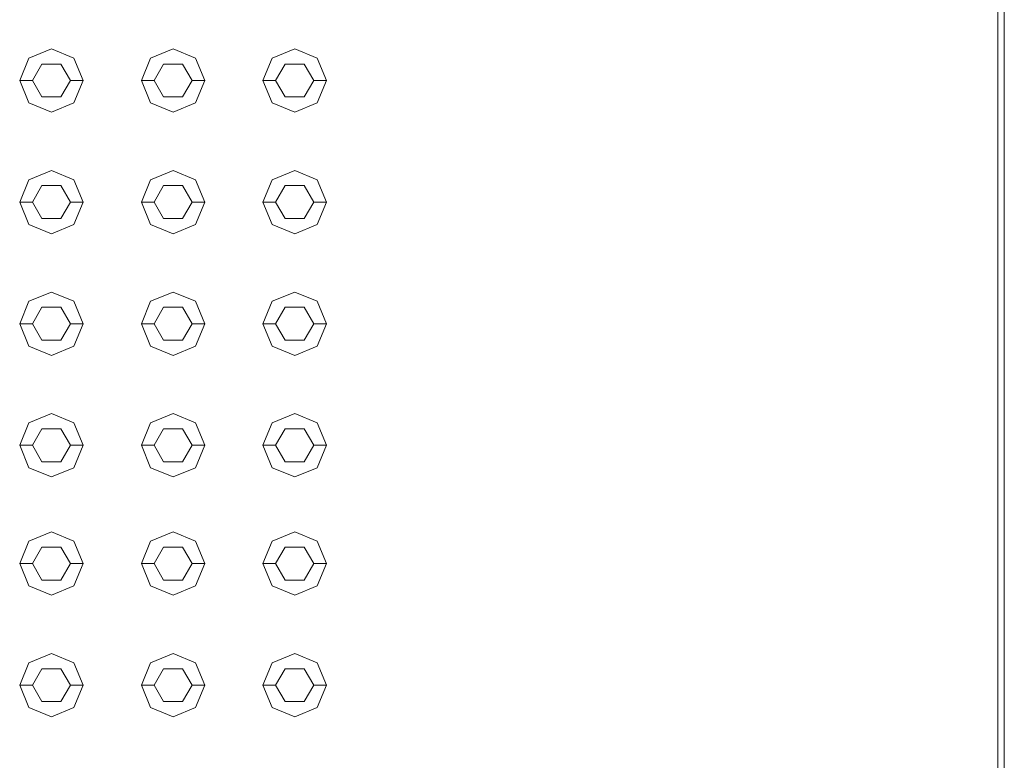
# Model space of a CAD drawing. Header units: millimetres. Extents: x 2 to 902, y -447 to 199.
# Tile 677 of 1056: x 22.515 to 23.292, y 167.746 to 168.331. Entities that reach past the tile are written whole.
import ezdxf

# ---------------------------------------------------------------- set-up
doc = ezdxf.new("R2010")
doc.units = ezdxf.units.MM
doc.header["$MEASUREMENT"] = 0
for name, color, linetype, lineweight in [('IFC-Elemento construtivo genérico-Contorno', 253, 'Continuous', 5), ('IFC-Escada-Contorno', 32, 'Continuous', 5), ('IFC-Laje-Contorno', 134, 'Continuous', 5), ('IFC-Lance de escada-Contorno', 32, 'Continuous', 5)]:
    doc.layers.add(name, color=color, linetype=linetype, lineweight=lineweight)

msp = doc.modelspace()

# ---------------------------------------------------------------- linework, layer by layer
at = {"layer": 'IFC-Elemento construtivo genérico-Contorno', "color": 7, "lineweight": 5}
for p, q in [((22.52251, 168.30046), (22.54018, 168.30779)), ((22.52251, 168.30046), (22.54018, 168.30779)), ((22.54018, 168.30779), (22.55786, 168.30046)), ((22.54018, 168.30779), (22.55786, 168.30046)), ((22.61851, 168.30046), (22.63618, 168.30779)), ((22.61851, 168.30046), (22.63618, 168.30779)), ((22.63618, 168.30779), (22.65386, 168.30046)), ((22.63618, 168.30779), (22.65386, 168.30046)), ((22.71451, 168.30046), (22.73218, 168.30779)), ((22.71451, 168.30046), (22.73218, 168.30779)), ((22.73218, 168.30779), (22.74986, 168.30046)), ((22.73218, 168.30779), (22.74986, 168.30046)), ((22.51518, 168.28279), (22.52251, 168.30046)), ((22.51518, 168.28279), (22.52251, 168.30046)), ((22.55786, 168.30046), (22.56518, 168.28279)), ((22.55786, 168.30046), (22.56518, 168.28279)), ((22.61118, 168.28279), (22.61851, 168.30046)), ((22.61118, 168.28279), (22.61851, 168.30046)), ((22.65386, 168.30046), (22.66118, 168.28279)), ((22.65386, 168.30046), (22.66118, 168.28279)), ((22.70718, 168.28279), (22.71451, 168.30046)), ((22.70718, 168.28279), (22.71451, 168.30046)), ((22.74986, 168.30046), (22.75718, 168.28279)), ((22.74986, 168.30046), (22.75718, 168.28279)), ((22.52518, 168.28279), (22.53268, 168.29578)), ((22.52518, 168.28279), (22.53268, 168.29578)), ((22.53268, 168.29578), (22.54768, 168.29578)), ((22.53268, 168.29578), (22.54768, 168.29578)), ((22.54768, 168.29578), (22.55518, 168.28279)), ((22.54768, 168.29578), (22.55518, 168.28279)), ((22.62118, 168.28279), (22.62868, 168.29578)), ((22.62118, 168.28279), (22.62868, 168.29578)), ((22.62868, 168.29578), (22.64368, 168.29578)), ((22.62868, 168.29578), (22.64368, 168.29578)), ((22.64368, 168.29578), (22.65118, 168.28279)), ((22.64368, 168.29578), (22.65118, 168.28279)), ((22.71718, 168.28279), (22.72468, 168.29578)), ((22.71718, 168.28279), (22.72468, 168.29578)), ((22.72468, 168.29578), (22.73968, 168.29578)), ((22.72468, 168.29578), (22.73968, 168.29578)), ((22.73968, 168.29578), (22.74718, 168.28279)), ((22.73968, 168.29578), (22.74718, 168.28279)), ((22.51518, 168.28279), (22.52518, 168.28279)), ((22.51518, 168.28279), (22.52251, 168.26511)), ((22.51518, 168.28279), (22.52518, 168.28279)), ((22.51518, 168.28279), (22.52251, 168.26511)), ((22.52518, 168.28279), (22.53268, 168.2698)), ((22.52518, 168.28279), (22.53268, 168.2698)), ((22.54768, 168.2698), (22.55518, 168.28279)), ((22.54768, 168.2698), (22.55518, 168.28279)), ((22.55518, 168.28279), (22.56518, 168.28279)), ((22.55518, 168.28279), (22.56518, 168.28279)), ((22.55786, 168.26511), (22.56518, 168.28279)), ((22.55786, 168.26511), (22.56518, 168.28279)), ((22.61118, 168.28279), (22.62118, 168.28279)), ((22.61118, 168.28279), (22.61851, 168.26511)), ((22.61118, 168.28279), (22.62118, 168.28279)), ((22.61118, 168.28279), (22.61851, 168.26511)), ((22.62118, 168.28279), (22.62868, 168.2698)), ((22.62118, 168.28279), (22.62868, 168.2698)), ((22.64368, 168.2698), (22.65118, 168.28279)), ((22.64368, 168.2698), (22.65118, 168.28279)), ((22.65118, 168.28279), (22.66118, 168.28279)), ((22.65118, 168.28279), (22.66118, 168.28279)), ((22.65386, 168.26511), (22.66118, 168.28279)), ((22.65386, 168.26511), (22.66118, 168.28279)), ((22.70718, 168.28279), (22.71718, 168.28279)), ((22.70718, 168.28279), (22.71451, 168.26511)), ((22.70718, 168.28279), (22.71718, 168.28279)), ((22.70718, 168.28279), (22.71451, 168.26511)), ((22.71718, 168.28279), (22.72468, 168.2698)), ((22.71718, 168.28279), (22.72468, 168.2698)), ((22.73968, 168.2698), (22.74718, 168.28279)), ((22.73968, 168.2698), (22.74718, 168.28279)), ((22.74718, 168.28279), (22.75718, 168.28279)), ((22.74718, 168.28279), (22.75718, 168.28279)), ((22.74986, 168.26511), (22.75718, 168.28279)), ((22.74986, 168.26511), (22.75718, 168.28279)), ((22.53268, 168.2698), (22.54768, 168.2698)), ((22.53268, 168.2698), (22.54768, 168.2698)), ((22.62868, 168.2698), (22.64368, 168.2698)), ((22.62868, 168.2698), (22.64368, 168.2698)), ((22.72468, 168.2698), (22.73968, 168.2698)), ((22.72468, 168.2698), (22.73968, 168.2698)), ((22.52251, 168.26511), (22.54018, 168.25779)), ((22.52251, 168.26511), (22.54018, 168.25779)), ((22.54018, 168.25779), (22.55786, 168.26511)), ((22.54018, 168.25779), (22.55786, 168.26511)), ((22.61851, 168.26511), (22.63618, 168.25779)), ((22.61851, 168.26511), (22.63618, 168.25779)), ((22.63618, 168.25779), (22.65386, 168.26511)), ((22.63618, 168.25779), (22.65386, 168.26511)), ((22.71451, 168.26511), (22.73218, 168.25779)), ((22.71451, 168.26511), (22.73218, 168.25779)), ((22.73218, 168.25779), (22.74986, 168.26511)), ((22.73218, 168.25779), (22.74986, 168.26511)), ((22.52251, 168.20447), (22.54018, 168.21179)), ((22.52251, 168.20447), (22.54018, 168.21179)), ((22.54018, 168.21179), (22.55786, 168.20447)), ((22.54018, 168.21179), (22.55786, 168.20447)), ((22.61851, 168.20447), (22.63618, 168.21179)), ((22.61851, 168.20447), (22.63618, 168.21179)), ((22.63618, 168.21179), (22.65386, 168.20447)), ((22.63618, 168.21179), (22.65386, 168.20447)), ((22.71451, 168.20447), (22.73218, 168.21179)), ((22.71451, 168.20447), (22.73218, 168.21179)), ((22.73218, 168.21179), (22.74986, 168.20447)), ((22.73218, 168.21179), (22.74986, 168.20447)), ((22.51518, 168.18679), (22.52251, 168.20447)), ((22.51518, 168.18679), (22.52251, 168.20447)), ((22.52518, 168.18679), (22.53268, 168.19978)), ((22.52518, 168.18679), (22.53268, 168.19978)), ((22.53268, 168.19978), (22.54768, 168.19978)), ((22.53268, 168.19978), (22.54768, 168.19978)), ((22.54768, 168.19978), (22.55518, 168.18679)), ((22.54768, 168.19978), (22.55518, 168.18679)), ((22.55786, 168.20447), (22.56518, 168.18679)), ((22.55786, 168.20447), (22.56518, 168.18679)), ((22.61118, 168.18679), (22.61851, 168.20447)), ((22.61118, 168.18679), (22.61851, 168.20447)), ((22.62118, 168.18679), (22.62868, 168.19978)), ((22.62118, 168.18679), (22.62868, 168.19978)), ((22.62868, 168.19978), (22.64368, 168.19978)), ((22.62868, 168.19978), (22.64368, 168.19978)), ((22.64368, 168.19978), (22.65118, 168.18679)), ((22.64368, 168.19978), (22.65118, 168.18679)), ((22.65386, 168.20447), (22.66118, 168.18679)), ((22.65386, 168.20447), (22.66118, 168.18679)), ((22.70718, 168.18679), (22.71451, 168.20447)), ((22.70718, 168.18679), (22.71451, 168.20447)), ((22.71718, 168.18679), (22.72468, 168.19978)), ((22.71718, 168.18679), (22.72468, 168.19978)), ((22.72468, 168.19978), (22.73968, 168.19978)), ((22.72468, 168.19978), (22.73968, 168.19978)), ((22.73968, 168.19978), (22.74718, 168.18679)), ((22.73968, 168.19978), (22.74718, 168.18679)), ((22.74986, 168.20447), (22.75718, 168.18679)), ((22.74986, 168.20447), (22.75718, 168.18679)), ((22.51518, 168.18679), (22.52518, 168.18679)), ((22.51518, 168.18679), (22.52251, 168.16912)), ((22.51518, 168.18679), (22.52518, 168.18679)), ((22.51518, 168.18679), (22.52251, 168.16912)), ((22.52518, 168.18679), (22.53268, 168.1738)), ((22.52518, 168.18679), (22.53268, 168.1738)), ((22.54768, 168.1738), (22.55518, 168.18679)), ((22.54768, 168.1738), (22.55518, 168.18679)), ((22.55518, 168.18679), (22.56518, 168.18679)), ((22.55518, 168.18679), (22.56518, 168.18679)), ((22.55786, 168.16912), (22.56518, 168.18679)), ((22.55786, 168.16912), (22.56518, 168.18679)), ((22.61118, 168.18679), (22.62118, 168.18679)), ((22.61118, 168.18679), (22.61851, 168.16912)), ((22.61118, 168.18679), (22.62118, 168.18679)), ((22.61118, 168.18679), (22.61851, 168.16912)), ((22.62118, 168.18679), (22.62868, 168.1738)), ((22.62118, 168.18679), (22.62868, 168.1738)), ((22.64368, 168.1738), (22.65118, 168.18679)), ((22.64368, 168.1738), (22.65118, 168.18679)), ((22.65118, 168.18679), (22.66118, 168.18679)), ((22.65118, 168.18679), (22.66118, 168.18679)), ((22.65386, 168.16912), (22.66118, 168.18679)), ((22.65386, 168.16912), (22.66118, 168.18679)), ((22.70718, 168.18679), (22.71718, 168.18679)), ((22.70718, 168.18679), (22.71451, 168.16912)), ((22.70718, 168.18679), (22.71718, 168.18679)), ((22.70718, 168.18679), (22.71451, 168.16912)), ((22.71718, 168.18679), (22.72468, 168.1738)), ((22.71718, 168.18679), (22.72468, 168.1738)), ((22.73968, 168.1738), (22.74718, 168.18679)), ((22.73968, 168.1738), (22.74718, 168.18679)), ((22.74718, 168.18679), (22.75718, 168.18679)), ((22.74718, 168.18679), (22.75718, 168.18679)), ((22.74986, 168.16912), (22.75718, 168.18679)), ((22.74986, 168.16912), (22.75718, 168.18679)), ((22.52251, 168.16912), (22.54018, 168.16179)), ((22.52251, 168.16912), (22.54018, 168.16179)), ((22.53268, 168.1738), (22.54768, 168.1738)), ((22.53268, 168.1738), (22.54768, 168.1738)), ((22.54018, 168.16179), (22.55786, 168.16912)), ((22.54018, 168.16179), (22.55786, 168.16912)), ((22.61851, 168.16912), (22.63618, 168.16179)), ((22.61851, 168.16912), (22.63618, 168.16179)), ((22.62868, 168.1738), (22.64368, 168.1738)), ((22.62868, 168.1738), (22.64368, 168.1738)), ((22.63618, 168.16179), (22.65386, 168.16912)), ((22.63618, 168.16179), (22.65386, 168.16912)), ((22.71451, 168.16912), (22.73218, 168.16179)), ((22.71451, 168.16912), (22.73218, 168.16179)), ((22.72468, 168.1738), (22.73968, 168.1738)), ((22.72468, 168.1738), (22.73968, 168.1738)), ((22.73218, 168.16179), (22.74986, 168.16912)), ((22.73218, 168.16179), (22.74986, 168.16912)), ((22.52251, 168.10847), (22.54018, 168.11579)), ((22.52251, 168.10847), (22.54018, 168.11579)), ((22.54018, 168.11579), (22.55786, 168.10847)), ((22.54018, 168.11579), (22.55786, 168.10847)), ((22.61851, 168.10847), (22.63618, 168.11579)), ((22.61851, 168.10847), (22.63618, 168.11579)), ((22.63618, 168.11579), (22.65386, 168.10847)), ((22.63618, 168.11579), (22.65386, 168.10847)), ((22.71451, 168.10847), (22.73218, 168.11579)), ((22.71451, 168.10847), (22.73218, 168.11579)), ((22.73218, 168.11579), (22.74986, 168.10847)), ((22.73218, 168.11579), (22.74986, 168.10847)), ((22.51518, 168.09079), (22.52251, 168.10847)), ((22.51518, 168.09079), (22.52251, 168.10847)), ((22.55786, 168.10847), (22.56518, 168.09079)), ((22.55786, 168.10847), (22.56518, 168.09079)), ((22.61118, 168.09079), (22.61851, 168.10847)), ((22.61118, 168.09079), (22.61851, 168.10847)), ((22.65386, 168.10847), (22.66118, 168.09079)), ((22.65386, 168.10847), (22.66118, 168.09079)), ((22.70718, 168.09079), (22.71451, 168.10847)), ((22.70718, 168.09079), (22.71451, 168.10847)), ((22.74986, 168.10847), (22.75718, 168.09079)), ((22.74986, 168.10847), (22.75718, 168.09079)), ((22.52518, 168.09079), (22.53268, 168.10378)), ((22.52518, 168.09079), (22.53268, 168.10378)), ((22.53268, 168.10378), (22.54768, 168.10378)), ((22.53268, 168.10378), (22.54768, 168.10378)), ((22.54768, 168.10378), (22.55518, 168.09079)), ((22.54768, 168.10378), (22.55518, 168.09079)), ((22.62118, 168.09079), (22.62868, 168.10378)), ((22.62118, 168.09079), (22.62868, 168.10378)), ((22.62868, 168.10378), (22.64368, 168.10378)), ((22.62868, 168.10378), (22.64368, 168.10378)), ((22.64368, 168.10378), (22.65118, 168.09079)), ((22.64368, 168.10378), (22.65118, 168.09079)), ((22.71718, 168.09079), (22.72468, 168.10378)), ((22.71718, 168.09079), (22.72468, 168.10378)), ((22.72468, 168.10378), (22.73968, 168.10378)), ((22.72468, 168.10378), (22.73968, 168.10378)), ((22.73968, 168.10378), (22.74718, 168.09079)), ((22.73968, 168.10378), (22.74718, 168.09079)), ((22.51518, 168.09079), (22.52518, 168.09079)), ((22.51518, 168.09079), (22.52251, 168.07311)), ((22.51518, 168.09079), (22.52518, 168.09079)), ((22.51518, 168.09079), (22.52251, 168.07311)), ((22.52518, 168.09079), (22.53268, 168.0778)), ((22.52518, 168.09079), (22.53268, 168.0778)), ((22.54768, 168.0778), (22.55518, 168.09079)), ((22.54768, 168.0778), (22.55518, 168.09079)), ((22.55518, 168.09079), (22.56518, 168.09079)), ((22.55518, 168.09079), (22.56518, 168.09079)), ((22.55786, 168.07311), (22.56518, 168.09079)), ((22.55786, 168.07311), (22.56518, 168.09079)), ((22.61118, 168.09079), (22.62118, 168.09079)), ((22.61118, 168.09079), (22.61851, 168.07311)), ((22.61118, 168.09079), (22.62118, 168.09079)), ((22.61118, 168.09079), (22.61851, 168.07311)), ((22.62118, 168.09079), (22.62868, 168.0778)), ((22.62118, 168.09079), (22.62868, 168.0778)), ((22.64368, 168.0778), (22.65118, 168.09079)), ((22.64368, 168.0778), (22.65118, 168.09079)), ((22.65118, 168.09079), (22.66118, 168.09079)), ((22.65118, 168.09079), (22.66118, 168.09079)), ((22.65386, 168.07311), (22.66118, 168.09079)), ((22.65386, 168.07311), (22.66118, 168.09079)), ((22.70718, 168.09079), (22.71718, 168.09079)), ((22.70718, 168.09079), (22.71451, 168.07311)), ((22.70718, 168.09079), (22.71718, 168.09079)), ((22.70718, 168.09079), (22.71451, 168.07311)), ((22.71718, 168.09079), (22.72468, 168.0778)), ((22.71718, 168.09079), (22.72468, 168.0778)), ((22.73968, 168.0778), (22.74718, 168.09079)), ((22.73968, 168.0778), (22.74718, 168.09079)), ((22.74718, 168.09079), (22.75718, 168.09079)), ((22.74718, 168.09079), (22.75718, 168.09079)), ((22.74986, 168.07311), (22.75718, 168.09079)), ((22.74986, 168.07311), (22.75718, 168.09079)), ((22.53268, 168.0778), (22.54768, 168.0778)), ((22.53268, 168.0778), (22.54768, 168.0778)), ((22.62868, 168.0778), (22.64368, 168.0778)), ((22.62868, 168.0778), (22.64368, 168.0778)), ((22.72468, 168.0778), (22.73968, 168.0778)), ((22.72468, 168.0778), (22.73968, 168.0778)), ((22.52251, 168.07311), (22.54018, 168.06579)), ((22.52251, 168.07311), (22.54018, 168.06579)), ((22.54018, 168.06579), (22.55786, 168.07311)), ((22.54018, 168.06579), (22.55786, 168.07311)), ((22.61851, 168.07311), (22.63618, 168.06579)), ((22.61851, 168.07311), (22.63618, 168.06579)), ((22.63618, 168.06579), (22.65386, 168.07311)), ((22.63618, 168.06579), (22.65386, 168.07311)), ((22.71451, 168.07311), (22.73218, 168.06579)), ((22.71451, 168.07311), (22.73218, 168.06579)), ((22.73218, 168.06579), (22.74986, 168.07311)), ((22.73218, 168.06579), (22.74986, 168.07311)), ((22.52251, 168.01246), (22.54018, 168.01979)), ((22.52251, 168.01246), (22.54018, 168.01979)), ((22.54018, 168.01979), (22.55786, 168.01246)), ((22.54018, 168.01979), (22.55786, 168.01246)), ((22.61851, 168.01246), (22.63618, 168.01979)), ((22.61851, 168.01246), (22.63618, 168.01979)), ((22.63618, 168.01979), (22.65386, 168.01246)), ((22.63618, 168.01979), (22.65386, 168.01246)), ((22.71451, 168.01246), (22.73218, 168.01979)), ((22.71451, 168.01246), (22.73218, 168.01979)), ((22.73218, 168.01979), (22.74986, 168.01246)), ((22.73218, 168.01979), (22.74986, 168.01246)), ((22.51518, 167.99479), (22.52251, 168.01246)), ((22.51518, 167.99479), (22.52251, 168.01246)), ((22.55786, 168.01246), (22.56518, 167.99479)), ((22.55786, 168.01246), (22.56518, 167.99479)), ((22.61118, 167.99479), (22.61851, 168.01246)), ((22.61118, 167.99479), (22.61851, 168.01246)), ((22.65386, 168.01246), (22.66118, 167.99479)), ((22.65386, 168.01246), (22.66118, 167.99479)), ((22.70718, 167.99479), (22.71451, 168.01246)), ((22.70718, 167.99479), (22.71451, 168.01246)), ((22.74986, 168.01246), (22.75718, 167.99479)), ((22.74986, 168.01246), (22.75718, 167.99479)), ((22.52518, 167.99479), (22.53268, 168.00778)), ((22.52518, 167.99479), (22.53268, 168.00778)), ((22.53268, 168.00778), (22.54768, 168.00778)), ((22.53268, 168.00778), (22.54768, 168.00778)), ((22.54768, 168.00778), (22.55518, 167.99479)), ((22.54768, 168.00778), (22.55518, 167.99479)), ((22.62118, 167.99479), (22.62868, 168.00778)), ((22.62118, 167.99479), (22.62868, 168.00778)), ((22.62868, 168.00778), (22.64368, 168.00778)), ((22.62868, 168.00778), (22.64368, 168.00778)), ((22.64368, 168.00778), (22.65118, 167.99479)), ((22.64368, 168.00778), (22.65118, 167.99479)), ((22.71718, 167.99479), (22.72468, 168.00778)), ((22.71718, 167.99479), (22.72468, 168.00778)), ((22.72468, 168.00778), (22.73968, 168.00778)), ((22.72468, 168.00778), (22.73968, 168.00778)), ((22.73968, 168.00778), (22.74718, 167.99479)), ((22.73968, 168.00778), (22.74718, 167.99479)), ((22.51518, 167.99479), (22.52518, 167.99479)), ((22.51518, 167.99479), (22.52251, 167.97711)), ((22.51518, 167.99479), (22.52518, 167.99479)), ((22.51518, 167.99479), (22.52251, 167.97711)), ((22.52518, 167.99479), (22.53268, 167.9818)), ((22.52518, 167.99479), (22.53268, 167.9818)), ((22.54768, 167.9818), (22.55518, 167.99479)), ((22.54768, 167.9818), (22.55518, 167.99479)), ((22.55518, 167.99479), (22.56518, 167.99479)), ((22.55518, 167.99479), (22.56518, 167.99479)), ((22.55786, 167.97711), (22.56518, 167.99479)), ((22.55786, 167.97711), (22.56518, 167.99479)), ((22.61118, 167.99479), (22.62118, 167.99479)), ((22.61118, 167.99479), (22.61851, 167.97711)), ((22.61118, 167.99479), (22.62118, 167.99479)), ((22.61118, 167.99479), (22.61851, 167.97711)), ((22.62118, 167.99479), (22.62868, 167.9818)), ((22.62118, 167.99479), (22.62868, 167.9818)), ((22.64368, 167.9818), (22.65118, 167.99479)), ((22.64368, 167.9818), (22.65118, 167.99479)), ((22.65118, 167.99479), (22.66118, 167.99479)), ((22.65118, 167.99479), (22.66118, 167.99479)), ((22.65386, 167.97711), (22.66118, 167.99479)), ((22.65386, 167.97711), (22.66118, 167.99479)), ((22.70718, 167.99479), (22.71718, 167.99479)), ((22.70718, 167.99479), (22.71451, 167.97711)), ((22.70718, 167.99479), (22.71718, 167.99479)), ((22.70718, 167.99479), (22.71451, 167.97711)), ((22.71718, 167.99479), (22.72468, 167.9818)), ((22.71718, 167.99479), (22.72468, 167.9818)), ((22.73968, 167.9818), (22.74718, 167.99479)), ((22.73968, 167.9818), (22.74718, 167.99479)), ((22.74718, 167.99479), (22.75718, 167.99479)), ((22.74718, 167.99479), (22.75718, 167.99479)), ((22.74986, 167.97711), (22.75718, 167.99479)), ((22.74986, 167.97711), (22.75718, 167.99479)), ((22.53268, 167.9818), (22.54768, 167.9818)), ((22.53268, 167.9818), (22.54768, 167.9818)), ((22.62868, 167.9818), (22.64368, 167.9818)), ((22.62868, 167.9818), (22.64368, 167.9818)), ((22.72468, 167.9818), (22.73968, 167.9818)), ((22.72468, 167.9818), (22.73968, 167.9818)), ((22.52251, 167.97711), (22.54018, 167.96979)), ((22.52251, 167.97711), (22.54018, 167.96979)), ((22.54018, 167.96979), (22.55786, 167.97711)), ((22.54018, 167.96979), (22.55786, 167.97711)), ((22.61851, 167.97711), (22.63618, 167.96979)), ((22.61851, 167.97711), (22.63618, 167.96979)), ((22.63618, 167.96979), (22.65386, 167.97711)), ((22.63618, 167.96979), (22.65386, 167.97711)), ((22.71451, 167.97711), (22.73218, 167.96979)), ((22.71451, 167.97711), (22.73218, 167.96979)), ((22.73218, 167.96979), (22.74986, 167.97711)), ((22.73218, 167.96979), (22.74986, 167.97711)), ((22.52251, 167.91905), (22.54018, 167.92637)), ((22.52251, 167.91905), (22.54018, 167.92637)), ((22.54018, 167.92637), (22.55786, 167.91905)), ((22.54018, 167.92637), (22.55786, 167.91905)), ((22.61851, 167.91905), (22.63618, 167.92637)), ((22.61851, 167.91905), (22.63618, 167.92637)), ((22.63618, 167.92637), (22.65386, 167.91905)), ((22.63618, 167.92637), (22.65386, 167.91905)), ((22.71451, 167.91905), (22.73218, 167.92637)), ((22.71451, 167.91905), (22.73218, 167.92637)), ((22.73218, 167.92637), (22.74986, 167.91905)), ((22.73218, 167.92637), (22.74986, 167.91905)), ((22.51518, 167.90137), (22.52251, 167.91905)), ((22.51518, 167.90137), (22.52251, 167.91905)), ((22.55786, 167.91905), (22.56518, 167.90137)), ((22.55786, 167.91905), (22.56518, 167.90137)), ((22.61118, 167.90137), (22.61851, 167.91905)), ((22.61118, 167.90137), (22.61851, 167.91905)), ((22.65386, 167.91905), (22.66118, 167.90137)), ((22.65386, 167.91905), (22.66118, 167.90137)), ((22.70718, 167.90137), (22.71451, 167.91905)), ((22.70718, 167.90137), (22.71451, 167.91905)), ((22.74986, 167.91905), (22.75718, 167.90137)), ((22.74986, 167.91905), (22.75718, 167.90137)), ((22.52518, 167.90137), (22.53268, 167.91436)), ((22.52518, 167.90137), (22.53268, 167.91436)), ((22.53268, 167.91436), (22.54768, 167.91436)), ((22.53268, 167.91436), (22.54768, 167.91436)), ((22.54768, 167.91436), (22.55518, 167.90137)), ((22.54768, 167.91436), (22.55518, 167.90137)), ((22.62118, 167.90137), (22.62868, 167.91436)), ((22.62118, 167.90137), (22.62868, 167.91436)), ((22.62868, 167.91436), (22.64368, 167.91436)), ((22.62868, 167.91436), (22.64368, 167.91436)), ((22.64368, 167.91436), (22.65118, 167.90137)), ((22.64368, 167.91436), (22.65118, 167.90137)), ((22.71718, 167.90137), (22.72468, 167.91436)), ((22.71718, 167.90137), (22.72468, 167.91436)), ((22.72468, 167.91436), (22.73968, 167.91436)), ((22.72468, 167.91436), (22.73968, 167.91436)), ((22.73968, 167.91436), (22.74718, 167.90137)), ((22.73968, 167.91436), (22.74718, 167.90137)), ((22.51518, 167.90137), (22.52518, 167.90137)), ((22.51518, 167.90137), (22.52251, 167.8837)), ((22.51518, 167.90137), (22.52518, 167.90137)), ((22.51518, 167.90137), (22.52251, 167.8837)), ((22.52518, 167.90137), (22.53268, 167.88838)), ((22.52518, 167.90137), (22.53268, 167.88838)), ((22.54768, 167.88838), (22.55518, 167.90137)), ((22.54768, 167.88838), (22.55518, 167.90137)), ((22.55518, 167.90137), (22.56518, 167.90137)), ((22.55518, 167.90137), (22.56518, 167.90137)), ((22.55786, 167.8837), (22.56518, 167.90137)), ((22.55786, 167.8837), (22.56518, 167.90137)), ((22.61118, 167.90137), (22.62118, 167.90137)), ((22.61118, 167.90137), (22.61851, 167.8837)), ((22.61118, 167.90137), (22.62118, 167.90137)), ((22.61118, 167.90137), (22.61851, 167.8837)), ((22.62118, 167.90137), (22.62868, 167.88838)), ((22.62118, 167.90137), (22.62868, 167.88838)), ((22.64368, 167.88838), (22.65118, 167.90137)), ((22.64368, 167.88838), (22.65118, 167.90137)), ((22.65118, 167.90137), (22.66118, 167.90137)), ((22.65118, 167.90137), (22.66118, 167.90137)), ((22.65386, 167.8837), (22.66118, 167.90137)), ((22.65386, 167.8837), (22.66118, 167.90137)), ((22.70718, 167.90137), (22.71718, 167.90137)), ((22.70718, 167.90137), (22.71451, 167.8837)), ((22.70718, 167.90137), (22.71718, 167.90137)), ((22.70718, 167.90137), (22.71451, 167.8837)), ((22.71718, 167.90137), (22.72468, 167.88838)), ((22.71718, 167.90137), (22.72468, 167.88838)), ((22.73968, 167.88838), (22.74718, 167.90137)), ((22.73968, 167.88838), (22.74718, 167.90137)), ((22.74718, 167.90137), (22.75718, 167.90137)), ((22.74718, 167.90137), (22.75718, 167.90137)), ((22.74986, 167.8837), (22.75718, 167.90137)), ((22.74986, 167.8837), (22.75718, 167.90137)), ((22.53268, 167.88838), (22.54768, 167.88838)), ((22.53268, 167.88838), (22.54768, 167.88838)), ((22.62868, 167.88838), (22.64368, 167.88838)), ((22.62868, 167.88838), (22.64368, 167.88838)), ((22.72468, 167.88838), (22.73968, 167.88838)), ((22.72468, 167.88838), (22.73968, 167.88838)), ((22.52251, 167.8837), (22.54018, 167.87637)), ((22.52251, 167.8837), (22.54018, 167.87637)), ((22.54018, 167.87637), (22.55786, 167.8837)), ((22.54018, 167.87637), (22.55786, 167.8837)), ((22.61851, 167.8837), (22.63618, 167.87637)), ((22.61851, 167.8837), (22.63618, 167.87637)), ((22.63618, 167.87637), (22.65386, 167.8837)), ((22.63618, 167.87637), (22.65386, 167.8837)), ((22.71451, 167.8837), (22.73218, 167.87637)), ((22.71451, 167.8837), (22.73218, 167.87637)), ((22.73218, 167.87637), (22.74986, 167.8837)), ((22.73218, 167.87637), (22.74986, 167.8837)), ((22.52251, 167.82305), (22.54018, 167.83037)), ((22.52251, 167.82305), (22.54018, 167.83037)), ((22.54018, 167.83037), (22.55786, 167.82305)), ((22.54018, 167.83037), (22.55786, 167.82305)), ((22.61851, 167.82305), (22.63618, 167.83037)), ((22.61851, 167.82305), (22.63618, 167.83037)), ((22.63618, 167.83037), (22.65386, 167.82305)), ((22.63618, 167.83037), (22.65386, 167.82305)), ((22.71451, 167.82305), (22.73218, 167.83037)), ((22.71451, 167.82305), (22.73218, 167.83037)), ((22.73218, 167.83037), (22.74986, 167.82305)), ((22.73218, 167.83037), (22.74986, 167.82305)), ((22.51518, 167.80537), (22.52251, 167.82305)), ((22.51518, 167.80537), (22.52251, 167.82305)), ((22.52518, 167.80537), (22.53268, 167.81836)), ((22.52518, 167.80537), (22.53268, 167.81836)), ((22.53268, 167.81836), (22.54768, 167.81836)), ((22.53268, 167.81836), (22.54768, 167.81836)), ((22.54768, 167.81836), (22.55518, 167.80537)), ((22.54768, 167.81836), (22.55518, 167.80537)), ((22.55786, 167.82305), (22.56518, 167.80537)), ((22.55786, 167.82305), (22.56518, 167.80537)), ((22.61118, 167.80537), (22.61851, 167.82305)), ((22.61118, 167.80537), (22.61851, 167.82305)), ((22.62118, 167.80537), (22.62868, 167.81836)), ((22.62118, 167.80537), (22.62868, 167.81836)), ((22.62868, 167.81836), (22.64368, 167.81836)), ((22.62868, 167.81836), (22.64368, 167.81836)), ((22.64368, 167.81836), (22.65118, 167.80537)), ((22.64368, 167.81836), (22.65118, 167.80537)), ((22.65386, 167.82305), (22.66118, 167.80537)), ((22.65386, 167.82305), (22.66118, 167.80537)), ((22.70718, 167.80537), (22.71451, 167.82305)), ((22.70718, 167.80537), (22.71451, 167.82305)), ((22.71718, 167.80537), (22.72468, 167.81836)), ((22.71718, 167.80537), (22.72468, 167.81836)), ((22.72468, 167.81836), (22.73968, 167.81836)), ((22.72468, 167.81836), (22.73968, 167.81836)), ((22.73968, 167.81836), (22.74718, 167.80537)), ((22.73968, 167.81836), (22.74718, 167.80537)), ((22.74986, 167.82305), (22.75718, 167.80537)), ((22.74986, 167.82305), (22.75718, 167.80537)), ((22.51518, 167.80537), (22.52518, 167.80537)), ((22.51518, 167.80537), (22.52251, 167.78769)), ((22.51518, 167.80537), (22.52518, 167.80537)), ((22.51518, 167.80537), (22.52251, 167.78769)), ((22.52518, 167.80537), (22.53268, 167.79238)), ((22.52518, 167.80537), (22.53268, 167.79238)), ((22.54768, 167.79238), (22.55518, 167.80537)), ((22.54768, 167.79238), (22.55518, 167.80537)), ((22.55518, 167.80537), (22.56518, 167.80537)), ((22.55518, 167.80537), (22.56518, 167.80537)), ((22.55786, 167.78769), (22.56518, 167.80537)), ((22.55786, 167.78769), (22.56518, 167.80537)), ((22.61118, 167.80537), (22.62118, 167.80537)), ((22.61118, 167.80537), (22.61851, 167.78769)), ((22.61118, 167.80537), (22.62118, 167.80537)), ((22.61118, 167.80537), (22.61851, 167.78769)), ((22.62118, 167.80537), (22.62868, 167.79238)), ((22.62118, 167.80537), (22.62868, 167.79238)), ((22.64368, 167.79238), (22.65118, 167.80537)), ((22.64368, 167.79238), (22.65118, 167.80537)), ((22.65118, 167.80537), (22.66118, 167.80537)), ((22.65118, 167.80537), (22.66118, 167.80537)), ((22.65386, 167.78769), (22.66118, 167.80537)), ((22.65386, 167.78769), (22.66118, 167.80537)), ((22.70718, 167.80537), (22.71718, 167.80537)), ((22.70718, 167.80537), (22.71451, 167.78769)), ((22.70718, 167.80537), (22.71718, 167.80537)), ((22.70718, 167.80537), (22.71451, 167.78769)), ((22.71718, 167.80537), (22.72468, 167.79238)), ((22.71718, 167.80537), (22.72468, 167.79238)), ((22.73968, 167.79238), (22.74718, 167.80537)), ((22.73968, 167.79238), (22.74718, 167.80537)), ((22.74718, 167.80537), (22.75718, 167.80537)), ((22.74718, 167.80537), (22.75718, 167.80537)), ((22.74986, 167.78769), (22.75718, 167.80537)), ((22.74986, 167.78769), (22.75718, 167.80537)), ((22.52251, 167.78769), (22.54018, 167.78037)), ((22.52251, 167.78769), (22.54018, 167.78037)), ((22.53268, 167.79238), (22.54768, 167.79238)), ((22.53268, 167.79238), (22.54768, 167.79238)), ((22.54018, 167.78037), (22.55786, 167.78769)), ((22.54018, 167.78037), (22.55786, 167.78769)), ((22.61851, 167.78769), (22.63618, 167.78037)), ((22.61851, 167.78769), (22.63618, 167.78037)), ((22.62868, 167.79238), (22.64368, 167.79238)), ((22.62868, 167.79238), (22.64368, 167.79238)), ((22.63618, 167.78037), (22.65386, 167.78769)), ((22.63618, 167.78037), (22.65386, 167.78769)), ((22.71451, 167.78769), (22.73218, 167.78037)), ((22.71451, 167.78769), (22.73218, 167.78037)), ((22.72468, 167.79238), (22.73968, 167.79238)), ((22.72468, 167.79238), (22.73968, 167.79238)), ((22.73218, 167.78037), (22.74986, 167.78769)), ((22.73218, 167.78037), (22.74986, 167.78769))]:
    msp.add_line(p, q, dxfattribs=at)
at = {"layer": 'IFC-Escada-Contorno', "color": 7, "lineweight": 5}
msp.add_line((23.29218, 165.68953), (23.29218, 168.61333), dxfattribs=at)
at = {"layer": 'IFC-Laje-Contorno', "color": 7, "lineweight": 5}
msp.add_line((23.28711, 165.68953), (23.28711, 168.61333), dxfattribs=at)
msp.add_line((23.28711, 165.68953), (23.28711, 168.61333), dxfattribs=at)
at = {"layer": 'IFC-Lance de escada-Contorno', "color": 7, "lineweight": 5}
msp.add_line((23.29218, 165.68953), (23.29218, 168.61333), dxfattribs=at)

doc.saveas('drawing.dxf')
